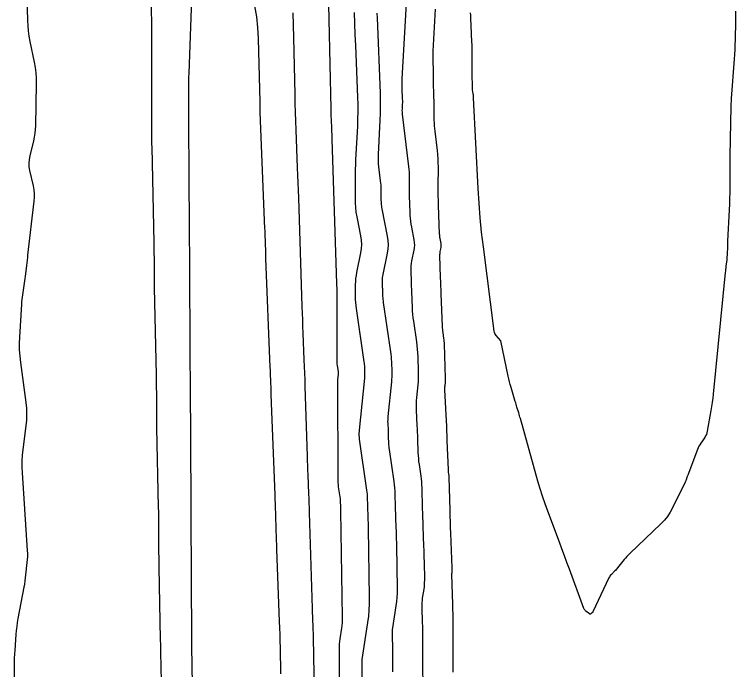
# Model space of a CAD drawing. Extents: x 1768942 to 1774819, y 723037 to 732099.
# Drawn here: x 1770471.6 to 1770549.3, y 730924.2 to 730994.7 of the extents above; entities that cross this region are included whole.
import ezdxf

# ---------------------------------------------------------------- set-up
doc = ezdxf.new("R2010")
doc.units = 0
doc.layers.add('R_Contours', color=7, linetype='Continuous')

msp = doc.modelspace()

# ---------------------------------------------------------------- linework, layer by layer
at = {"layer": 'R_Contours'}
for points in [[(1770490.962, 730912.368), (1770490.729, 730926.704), (1770490.728, 730926.765), (1770490.727, 730926.826), (1770490.726, 730926.887), (1770490.725, 730926.948), (1770490.72, 730927.191), (1770490.719, 730927.252), (1770490.718, 730927.313), (1770490.717, 730927.374), (1770490.717, 730927.435), (1770490.664, 730940.88), (1770490.663, 730940.987), (1770490.662, 730941.095), (1770490.661, 730941.202), (1770490.659, 730941.31), (1770490.65, 730941.74), (1770490.648, 730941.848), (1770490.646, 730941.955), (1770490.645, 730942.063), (1770490.645, 730942.171), (1770490.589, 730955.06), (1770490.588, 730955.216), (1770490.586, 730955.372), (1770490.584, 730955.527), (1770490.581, 730955.683), (1770490.567, 730956.307), (1770490.564, 730956.463), (1770490.562, 730956.619), (1770490.56, 730956.775), (1770490.559, 730956.931), (1770490.5, 730969.244), (1770490.499, 730969.45), (1770490.497, 730969.656), (1770490.493, 730969.862), (1770490.489, 730970.068), (1770490.471, 730970.892), (1770490.467, 730971.098), (1770490.464, 730971.304), (1770490.462, 730971.51), (1770490.46, 730971.716), (1770490.401, 730983.054), (1770490.399, 730983.502), (1770490.397, 730983.949), (1770490.396, 730984.397), (1770490.395, 730984.845), (1770490.394, 730986.635), (1770490.395, 730987.083), (1770490.401, 730987.53), (1770490.411, 730987.978), (1770490.425, 730988.425), (1770491.106, 731007.377)], [(1770486.363, 731004.57), (1770486.381, 730984.447), (1770486.381, 730984.113), (1770486.382, 730983.778), (1770486.383, 730983.444), (1770486.385, 730983.11), (1770486.392, 730981.774), (1770486.394, 730981.44), (1770486.398, 730981.106), (1770486.403, 730980.772), (1770486.41, 730980.438), (1770486.635, 730970.19), (1770486.643, 730969.784), (1770486.649, 730969.379), (1770486.654, 730968.974), (1770486.656, 730968.569), (1770486.664, 730966.948), (1770486.667, 730966.542), (1770486.671, 730966.137), (1770486.677, 730965.732), (1770486.685, 730965.327), (1770486.885, 730955.94), (1770486.894, 730955.466), (1770486.901, 730954.992), (1770486.906, 730954.518), (1770486.909, 730954.044), (1770486.917, 730952.148), (1770486.92, 730951.674), (1770486.925, 730951.2), (1770486.932, 730950.726), (1770486.941, 730950.252), (1770487.116, 730941.696), (1770487.126, 730941.156), (1770487.134, 730940.616), (1770487.14, 730940.076), (1770487.143, 730939.535), (1770487.151, 730937.374), (1770487.155, 730936.834), (1770487.16, 730936.293), (1770487.168, 730935.753), (1770487.177, 730935.213), (1770487.331, 730927.503), (1770487.343, 730926.877), (1770487.354, 730926.251), (1770487.365, 730925.625), (1770487.376, 730924.999), (1770487.417, 730922.494)], [(1770505.27, 731003.818), (1770505.687, 730984.56), (1770505.694, 730984.287), (1770505.701, 730984.015), (1770505.71, 730983.743), (1770505.721, 730983.47), (1770505.764, 730982.381), (1770505.775, 730982.109), (1770505.785, 730981.837), (1770505.795, 730981.565), (1770505.804, 730981.292), (1770506.314, 730965.786), (1770506.334, 730965.079), (1770506.348, 730964.371), (1770506.355, 730963.663), (1770506.356, 730962.956), (1770506.336, 730957.448), (1770506.338, 730957.326), (1770506.344, 730957.204), (1770506.355, 730957.083), (1770506.37, 730956.962), (1770506.471, 730956.28), (1770506.474, 730956.259), (1770506.476, 730956.238), (1770506.478, 730956.216), (1770506.479, 730956.195), (1770506.481, 730956.11), (1770506.482, 730956.089), (1770506.481, 730956.067), (1770506.48, 730956.046), (1770506.479, 730956.025), (1770506.416, 730955.406), (1770506.406, 730955.296), (1770506.399, 730955.186), (1770506.395, 730955.075), (1770506.394, 730954.965), (1770506.43, 730944.85), (1770506.435, 730944.611), (1770506.448, 730944.372), (1770506.47, 730944.134), (1770506.5, 730943.897), (1770506.687, 730942.6), (1770506.696, 730942.537), (1770506.702, 730942.474), (1770506.706, 730942.411), (1770506.709, 730942.348), (1770506.716, 730942.095), (1770506.718, 730942.031), (1770506.72, 730941.968), (1770506.722, 730941.905), (1770506.724, 730941.842), (1770506.734, 730941.58), (1770506.736, 730941.516), (1770506.738, 730941.451), (1770506.74, 730941.387), (1770506.741, 730941.322), (1770506.93, 730929.853), (1770506.929, 730929.561), (1770506.915, 730929.27), (1770506.888, 730928.98), (1770506.849, 730928.691), (1770506.666, 730927.536), (1770506.627, 730927.247), (1770506.599, 730926.957), (1770506.584, 730926.666), (1770506.581, 730926.374), (1770506.641, 730919.643)], [(1770471.627, 730922.763), (1770471.633, 730924.612), (1770471.639, 730925.039), (1770471.651, 730925.466), (1770471.671, 730925.893), (1770471.698, 730926.319), (1770471.821, 730928.024), (1770471.858, 730928.45), (1770471.907, 730928.874), (1770471.967, 730929.296), (1770472.04, 730929.717), (1770472.676, 730933.115), (1770472.734, 730933.441), (1770472.785, 730933.768), (1770472.831, 730934.096), (1770472.87, 730934.425), (1770473.014, 730935.743), (1770473.043, 730936.072), (1770473.057, 730936.402), (1770473.057, 730936.732), (1770473.043, 730937.063), (1770472.496, 730945.401), (1770472.47, 730946.035), (1770472.474, 730946.668), (1770472.509, 730947.3), (1770472.574, 730947.931), (1770472.896, 730950.454), (1770472.956, 730951.085), (1770472.974, 730951.715), (1770472.951, 730952.346), (1770472.887, 730952.976), (1770472.304, 730957.278), (1770472.229, 730957.953), (1770472.188, 730958.63), (1770472.18, 730959.307), (1770472.204, 730959.986), (1770472.423, 730963.563), (1770472.441, 730963.813), (1770472.465, 730964.062), (1770472.494, 730964.311), (1770472.53, 730964.56), (1770472.683, 730965.552), (1770472.72, 730965.8), (1770472.755, 730966.048), (1770472.788, 730966.297), (1770472.818, 730966.546), (1770472.956, 730967.721), (1770472.989, 730968), (1770473.022, 730968.279), (1770473.054, 730968.558), (1770473.087, 730968.836), (1770473.77, 730974.633), (1770473.801, 730975.048), (1770473.796, 730975.46), (1770473.756, 730975.871), (1770473.679, 730976.279), (1770473.298, 730977.919), (1770473.229, 730978.321), (1770473.209, 730978.723), (1770473.236, 730979.125), (1770473.313, 730979.526), (1770473.716, 730981.13), (1770473.806, 730981.532), (1770473.871, 730981.938), (1770473.914, 730982.346), (1770473.932, 730982.758), (1770474.011, 730987.308), (1770474.005, 730987.88), (1770473.968, 730988.448), (1770473.899, 730989.013), (1770473.798, 730989.576), (1770473.331, 730991.82), (1770473.227, 730992.382), (1770473.149, 730992.948), (1770473.096, 730993.516), (1770473.068, 730994.087), (1770472.937, 730999.03)], [(1770515.64, 730922.736), (1770515.604, 730924.394), (1770515.596, 730924.809), (1770515.591, 730925.224), (1770515.588, 730925.638), (1770515.588, 730926.053), (1770515.593, 730927.842), (1770515.592, 730928.202), (1770515.588, 730928.562), (1770515.581, 730928.923), (1770515.571, 730929.283), (1770515.518, 730930.96), (1770515.516, 730931.202), (1770515.525, 730931.443), (1770515.546, 730931.684), (1770515.578, 730931.924), (1770515.729, 730932.882), (1770515.762, 730933.121), (1770515.784, 730933.362), (1770515.795, 730933.603), (1770515.797, 730933.845), (1770515.764, 730935.85), (1770515.756, 730936.265), (1770515.746, 730936.68), (1770515.733, 730937.095), (1770515.719, 730937.51), (1770515.64, 730939.639), (1770515.622, 730940.118), (1770515.606, 730940.598), (1770515.591, 730941.077), (1770515.578, 730941.557), (1770515.516, 730943.8), (1770515.503, 730944.117), (1770515.48, 730944.433), (1770515.448, 730944.748), (1770515.408, 730945.062), (1770515.226, 730946.318), (1770515.185, 730946.632), (1770515.153, 730946.947), (1770515.128, 730947.263), (1770515.113, 730947.58), (1770515.059, 730949.066), (1770515.046, 730949.42), (1770515.031, 730949.773), (1770515.016, 730950.126), (1770514.999, 730950.48), (1770514.918, 730952.142), (1770514.908, 730952.484), (1770514.91, 730952.825), (1770514.925, 730953.165), (1770514.954, 730953.506), (1770515.092, 730954.867), (1770515.121, 730955.207), (1770515.138, 730955.548), (1770515.144, 730955.889), (1770515.139, 730956.231), (1770515.084, 730957.931), (1770515.065, 730958.327), (1770515.036, 730958.723), (1770514.995, 730959.118), (1770514.942, 730959.512), (1770514.618, 730961.706), (1770514.569, 730962.078), (1770514.529, 730962.451), (1770514.499, 730962.824), (1770514.479, 730963.199), (1770514.41, 730964.893), (1770514.399, 730965.17), (1770514.389, 730965.448), (1770514.38, 730965.726), (1770514.371, 730966.003), (1770514.338, 730967.113), (1770514.338, 730967.39), (1770514.353, 730967.666), (1770514.385, 730967.94), (1770514.432, 730968.213), (1770514.665, 730969.351), (1770514.708, 730969.632), (1770514.723, 730969.913), (1770514.71, 730970.193), (1770514.668, 730970.474), (1770514.399, 730971.827), (1770514.342, 730972.147), (1770514.297, 730972.468), (1770514.266, 730972.791), (1770514.247, 730973.115), (1770514.19, 730974.592), (1770514.18, 730974.907), (1770514.173, 730975.222), (1770514.17, 730975.537), (1770514.17, 730975.852), (1770514.177, 730977.113), (1770514.174, 730977.428), (1770514.161, 730977.742), (1770514.137, 730978.056), (1770514.104, 730978.369), (1770513.414, 730983.99), (1770513.401, 730984.124), (1770513.393, 730984.258), (1770513.391, 730984.392), (1770513.395, 730984.526), (1770513.423, 730985.065), (1770513.428, 730985.199), (1770513.43, 730985.334), (1770513.429, 730985.469), (1770513.425, 730985.603), (1770513.377, 730986.803), (1770513.37, 730987.048), (1770513.369, 730987.293), (1770513.374, 730987.537), (1770513.384, 730987.782), (1770513.902, 730997.189)], [(1770497.487, 730995.636), (1770497.682, 730994.485), (1770497.811, 730993.325), (1770497.872, 730992.155), (1770498.036, 730985.286), (1770498.038, 730985.197), (1770498.04, 730985.108), (1770498.042, 730985.02), (1770498.044, 730984.931), (1770498.052, 730984.576), (1770498.054, 730984.488), (1770498.056, 730984.399), (1770498.059, 730984.31), (1770498.063, 730984.222), (1770498.567, 730971.667), (1770498.573, 730971.526), (1770498.578, 730971.385), (1770498.583, 730971.244), (1770498.588, 730971.103), (1770498.651, 730969.172), (1770498.657, 730968.991), (1770498.664, 730968.81), (1770498.67, 730968.63), (1770498.677, 730968.449), (1770499.136, 730956.785), (1770499.149, 730956.462), (1770499.161, 730956.139), (1770499.172, 730955.816), (1770499.182, 730955.492), (1770499.224, 730954.2), (1770499.234, 730953.876), (1770499.246, 730953.553), (1770499.257, 730953.23), (1770499.27, 730952.907), (1770499.653, 730943.03), (1770499.672, 730942.542), (1770499.689, 730942.053), (1770499.706, 730941.564), (1770499.721, 730941.076), (1770499.782, 730939.121), (1770499.797, 730938.632), (1770499.814, 730938.143), (1770499.831, 730937.655), (1770499.85, 730937.166), (1770500.146, 730929.418), (1770500.171, 730928.712), (1770500.193, 730928.006), (1770500.211, 730927.3), (1770500.225, 730926.594), (1770500.275, 730923.768)], [(1770504.068, 730913.935), (1770503.824, 730927.685), (1770503.819, 730927.945), (1770503.812, 730928.205), (1770503.804, 730928.465), (1770503.795, 730928.725), (1770503.755, 730929.764), (1770503.745, 730930.024), (1770503.736, 730930.284), (1770503.727, 730930.544), (1770503.719, 730930.804), (1770503.4, 730941.12), (1770503.384, 730941.626), (1770503.367, 730942.133), (1770503.348, 730942.639), (1770503.329, 730943.146), (1770503.251, 730945.172), (1770503.231, 730945.678), (1770503.213, 730946.185), (1770503.195, 730946.691), (1770503.179, 730947.198), (1770502.94, 730954.679), (1770502.916, 730955.397), (1770502.891, 730956.116), (1770502.865, 730956.834), (1770502.837, 730957.553), (1770502.724, 730960.426), (1770502.696, 730961.145), (1770502.67, 730961.863), (1770502.644, 730962.582), (1770502.62, 730963.3), (1770502.236, 730974.994), (1770502.208, 730975.802), (1770502.179, 730976.611), (1770502.149, 730977.419), (1770502.117, 730978.227), (1770501.953, 730982.308), (1770501.917, 730983.258), (1770501.886, 730984.207), (1770501.859, 730985.157), (1770501.836, 730986.107), (1770501.703, 730992.23), (1770501.674, 730993.568), (1770501.644, 730994.905)], [(1770509.06, 730914.832), (1770509.056, 730925.203), (1770509.056, 730925.22), (1770509.055, 730925.245), (1770509.055, 730925.274), (1770509.055, 730925.285), (1770509.055, 730925.299), (1770509.055, 730925.306), (1770509.056, 730925.314), (1770509.685, 730929.301), (1770509.775, 730929.968), (1770509.837, 730930.636), (1770509.869, 730931.307), (1770509.872, 730931.98), (1770509.749, 730939.448), (1770509.745, 730939.654), (1770509.74, 730939.861), (1770509.734, 730940.067), (1770509.727, 730940.273), (1770509.696, 730941.107), (1770509.689, 730941.309), (1770509.682, 730941.511), (1770509.676, 730941.713), (1770509.67, 730941.915), (1770509.648, 730942.724), (1770509.639, 730942.925), (1770509.625, 730943.127), (1770509.605, 730943.327), (1770509.579, 730943.528), (1770508.785, 730949.023), (1770508.775, 730949.103), (1770508.767, 730949.183), (1770508.763, 730949.264), (1770508.761, 730949.345), (1770508.76, 730949.667), (1770508.761, 730949.748), (1770508.764, 730949.829), (1770508.769, 730949.909), (1770508.776, 730949.99), (1770509.346, 730955.602), (1770509.358, 730955.748), (1770509.366, 730955.894), (1770509.368, 730956.041), (1770509.366, 730956.187), (1770509.347, 730956.774), (1770509.34, 730956.92), (1770509.329, 730957.066), (1770509.314, 730957.212), (1770509.295, 730957.357), (1770508.452, 730963.071), (1770508.41, 730963.393), (1770508.381, 730963.716), (1770508.364, 730964.039), (1770508.359, 730964.364), (1770508.364, 730965.663), (1770508.373, 730965.988), (1770508.398, 730966.31), (1770508.439, 730966.631), (1770508.496, 730966.95), (1770508.929, 730969.067), (1770508.999, 730969.526), (1770509.024, 730969.985), (1770509.002, 730970.445), (1770508.933, 730970.904), (1770508.524, 730972.963), (1770508.438, 730973.46), (1770508.377, 730973.96), (1770508.342, 730974.462), (1770508.332, 730974.967), (1770508.343, 730977.027), (1770508.348, 730977.539), (1770508.36, 730978.051), (1770508.377, 730978.563), (1770508.4, 730979.074), (1770508.584, 730982.707), (1770508.614, 730983.483), (1770508.627, 730984.259), (1770508.622, 730985.035), (1770508.6, 730985.812), (1770508.377, 730991.377), (1770508.331, 730992.563), (1770508.291, 730993.75), (1770508.254, 730994.937)], [(1770510.651, 730994.865), (1770510.665, 730994.37), (1770510.991, 730986.249), (1770511.012, 730985.523), (1770511.016, 730984.797), (1770511.004, 730984.071), (1770510.976, 730983.345), (1770510.79, 730979.672), (1770510.78, 730979.331), (1770510.785, 730978.991), (1770510.804, 730978.651), (1770510.839, 730978.312), (1770511.056, 730976.538), (1770511.07, 730976.407), (1770511.08, 730976.277), (1770511.085, 730976.146), (1770511.087, 730976.015), (1770511.084, 730975.49), (1770511.084, 730975.359), (1770511.085, 730975.227), (1770511.088, 730975.096), (1770511.092, 730974.965), (1770511.115, 730974.366), (1770511.123, 730974.223), (1770511.137, 730974.081), (1770511.157, 730973.939), (1770511.182, 730973.798), (1770511.767, 730970.857), (1770511.835, 730970.403), (1770511.856, 730969.949), (1770511.832, 730969.495), (1770511.763, 730969.041), (1770511.254, 730966.552), (1770511.234, 730966.435), (1770511.22, 730966.317), (1770511.213, 730966.198), (1770511.214, 730966.079), (1770511.228, 730965.6), (1770511.232, 730965.481), (1770511.236, 730965.361), (1770511.24, 730965.242), (1770511.245, 730965.122), (1770511.274, 730964.392), (1770511.283, 730964.231), (1770511.296, 730964.07), (1770511.313, 730963.909), (1770511.334, 730963.749), (1770512.119, 730958.434), (1770512.154, 730958.165), (1770512.182, 730957.895), (1770512.203, 730957.624), (1770512.216, 730957.352), (1770512.251, 730956.265), (1770512.255, 730955.993), (1770512.25, 730955.721), (1770512.236, 730955.45), (1770512.213, 730955.179), (1770511.837, 730951.47), (1770511.821, 730951.286), (1770511.813, 730951.102), (1770511.812, 730950.918), (1770511.817, 730950.733), (1770511.855, 730949.968), (1770511.863, 730949.797), (1770511.87, 730949.626), (1770511.877, 730949.455), (1770511.884, 730949.284), (1770511.908, 730948.601), (1770511.917, 730948.43), (1770511.93, 730948.26), (1770511.947, 730948.09), (1770511.969, 730947.92), (1770512.47, 730944.456), (1770512.514, 730944.118), (1770512.548, 730943.779), (1770512.572, 730943.44), (1770512.586, 730943.099), (1770512.624, 730941.736), (1770512.634, 730941.395), (1770512.644, 730941.055), (1770512.656, 730940.714), (1770512.668, 730940.373), (1770512.72, 730938.967), (1770512.732, 730938.618), (1770512.743, 730938.27), (1770512.751, 730937.922), (1770512.758, 730937.574), (1770512.835, 730932.913), (1770512.832, 730932.455), (1770512.81, 730931.999), (1770512.768, 730931.545), (1770512.707, 730931.091), (1770512.335, 730928.735), (1770512.311, 730928.555), (1770512.296, 730928.375), (1770512.289, 730928.193), (1770512.29, 730928.012), (1770512.313, 730927.284), (1770512.318, 730927.102), (1770512.322, 730926.92), (1770512.324, 730926.738), (1770512.324, 730926.556), (1770512.322, 730925.653), (1770512.322, 730925.444), (1770512.323, 730925.234), (1770512.326, 730925.025), (1770512.33, 730924.815), (1770512.348, 730923.978)], [(1770518.878, 730923.973), (1770518.867, 730924.593), (1770518.859, 730925.213), (1770518.855, 730925.833), (1770518.854, 730926.453), (1770518.861, 730929.127), (1770518.86, 730929.666), (1770518.855, 730930.205), (1770518.844, 730930.743), (1770518.83, 730931.282), (1770518.728, 730934.461), (1770518.728, 730934.487), (1770518.729, 730934.514), (1770518.731, 730934.54), (1770518.735, 730934.567), (1770518.751, 730934.672), (1770518.755, 730934.698), (1770518.757, 730934.725), (1770518.759, 730934.751), (1770518.759, 730934.778), (1770518.755, 730934.999), (1770518.754, 730935.044), (1770518.753, 730935.09), (1770518.752, 730935.135), (1770518.75, 730935.181), (1770518.611, 730938.905), (1770518.589, 730939.523), (1770518.568, 730940.141), (1770518.549, 730940.759), (1770518.531, 730941.377), (1770518.433, 730944.95), (1770518.43, 730945.018), (1770518.425, 730945.087), (1770518.418, 730945.155), (1770518.41, 730945.224), (1770518.37, 730945.496), (1770518.361, 730945.564), (1770518.354, 730945.633), (1770518.349, 730945.701), (1770518.346, 730945.77), (1770518.234, 730948.848), (1770518.214, 730949.384), (1770518.192, 730949.92), (1770518.169, 730950.456), (1770518.143, 730950.991), (1770517.98, 730954.341), (1770517.977, 730954.445), (1770517.978, 730954.548), (1770517.982, 730954.652), (1770517.991, 730954.755), (1770518.033, 730955.168), (1770518.041, 730955.271), (1770518.047, 730955.374), (1770518.049, 730955.478), (1770518.047, 730955.581), (1770517.929, 730959.233), (1770517.921, 730959.393), (1770517.909, 730959.554), (1770517.893, 730959.713), (1770517.872, 730959.873), (1770517.778, 730960.51), (1770517.756, 730960.67), (1770517.739, 730960.829), (1770517.726, 730960.99), (1770517.718, 730961.15), (1770517.576, 730964.664), (1770517.559, 730965.099), (1770517.543, 730965.535), (1770517.528, 730965.97), (1770517.514, 730966.406), (1770517.443, 730968.8), (1770517.443, 730968.909), (1770517.449, 730969.018), (1770517.461, 730969.126), (1770517.48, 730969.233), (1770517.568, 730969.662), (1770517.584, 730969.769), (1770517.59, 730969.876), (1770517.585, 730969.983), (1770517.569, 730970.09), (1770517.466, 730970.607), (1770517.444, 730970.729), (1770517.427, 730970.852), (1770517.415, 730970.975), (1770517.408, 730971.099), (1770517.289, 730974.219), (1770517.272, 730974.718), (1770517.262, 730975.216), (1770517.256, 730975.715), (1770517.256, 730976.214), (1770517.268, 730978.315), (1770517.264, 730978.762), (1770517.245, 730979.207), (1770517.212, 730979.652), (1770517.165, 730980.096), (1770516.912, 730982.156), (1770516.879, 730982.457), (1770516.855, 730982.758), (1770516.839, 730983.06), (1770516.831, 730983.363), (1770516.816, 730984.574), (1770516.812, 730984.877), (1770516.807, 730985.18), (1770516.802, 730985.483), (1770516.795, 730985.786), (1770516.754, 730987.644), (1770516.749, 730987.905), (1770516.743, 730988.165), (1770516.737, 730988.426), (1770516.731, 730988.687), (1770516.708, 730989.729), (1770516.705, 730989.99), (1770516.706, 730990.251), (1770516.713, 730990.511), (1770516.725, 730990.771), (1770516.974, 730995.289)], [(1770549.27, 730995.084), (1770549.256, 730994.567), (1770549.246, 730994.049), (1770549.213, 730991.979), (1770549.201, 730991.462), (1770549.181, 730990.945), (1770549.153, 730990.429), (1770549.118, 730989.913), (1770548.791, 730985.682), (1770548.786, 730985.612), (1770548.783, 730985.541), (1770548.78, 730985.471), (1770548.779, 730985.401), (1770548.775, 730985.119), (1770548.774, 730985.049), (1770548.773, 730984.979), (1770548.772, 730984.908), (1770548.77, 730984.838), (1770548.683, 730981.301), (1770548.67, 730980.688), (1770548.66, 730980.075), (1770548.654, 730979.462), (1770548.651, 730978.849), (1770548.645, 730976.181), (1770548.64, 730975.56), (1770548.627, 730974.94), (1770548.607, 730974.321), (1770548.58, 730973.701), (1770548.411, 730970.316), (1770548.403, 730970.15), (1770548.396, 730969.984), (1770548.39, 730969.818), (1770548.384, 730969.652), (1770548.363, 730968.987), (1770548.356, 730968.821), (1770548.345, 730968.656), (1770548.33, 730968.49), (1770548.312, 730968.325), (1770548.227, 730967.63), (1770548.207, 730967.46), (1770548.188, 730967.289), (1770548.169, 730967.118), (1770548.152, 730966.946), (1770546.855, 730953.862), (1770546.807, 730953.425), (1770546.752, 730952.989), (1770546.688, 730952.555), (1770546.616, 730952.122), (1770546.225, 730949.896), (1770546.184, 730949.715), (1770546.123, 730949.54), (1770546.045, 730949.373), (1770545.948, 730949.214), (1770545.523, 730948.591), (1770545.422, 730948.433), (1770545.33, 730948.27), (1770545.249, 730948.101), (1770545.177, 730947.928), (1770544.12, 730945.159), (1770544.097, 730945.097), (1770544.075, 730945.035), (1770544.053, 730944.973), (1770544.033, 730944.91), (1770543.952, 730944.659), (1770543.931, 730944.597), (1770543.907, 730944.536), (1770543.882, 730944.475), (1770543.854, 730944.416), (1770542.489, 730941.628), (1770542.233, 730941.158), (1770541.938, 730940.716), (1770541.605, 730940.302), (1770541.234, 730939.916), (1770537.898, 730936.74), (1770537.735, 730936.579), (1770537.577, 730936.412), (1770537.425, 730936.24), (1770537.278, 730936.062), (1770536.568, 730935.17), (1770536.492, 730935.077), (1770536.413, 730934.987), (1770536.331, 730934.899), (1770536.246, 730934.814), (1770535.902, 730934.479), (1770535.82, 730934.392), (1770535.747, 730934.299), (1770535.683, 730934.2), (1770535.627, 730934.094), (1770533.91, 730930.46), (1770533.889, 730930.423), (1770533.865, 730930.388), (1770533.837, 730930.357), (1770533.805, 730930.329), (1770533.669, 730930.222), (1770533.635, 730930.202), (1770533.601, 730930.195), (1770533.567, 730930.202), (1770533.533, 730930.222), (1770533.154, 730930.525), (1770533.085, 730930.589), (1770533.026, 730930.659), (1770532.977, 730930.737), (1770532.939, 730930.823), (1770531.386, 730935.024), (1770531.116, 730935.753), (1770530.845, 730936.483), (1770530.573, 730937.212), (1770530.301, 730937.941), (1770529.053, 730941.272), (1770528.763, 730942.072), (1770528.489, 730942.879), (1770528.233, 730943.691), (1770527.993, 730944.508), (1770526.097, 730951.241), (1770526.053, 730951.395), (1770526.008, 730951.55), (1770525.963, 730951.704), (1770525.917, 730951.859), (1770525.733, 730952.475), (1770525.687, 730952.63), (1770525.641, 730952.784), (1770525.595, 730952.938), (1770525.549, 730953.092), (1770525.1, 730954.595), (1770525.013, 730954.897), (1770524.932, 730955.202), (1770524.859, 730955.508), (1770524.792, 730955.815), (1770524.01, 730959.607), (1770523.496, 730960.19), (1770523.419, 730960.291), (1770523.359, 730960.4), (1770523.316, 730960.517), (1770523.291, 730960.642), (1770522.116, 730969.735), (1770521.93, 730971.294), (1770521.775, 730972.857), (1770521.65, 730974.422), (1770521.556, 730975.99), (1770521.064, 730985.761), (1770521.057, 730985.869), (1770521.048, 730985.977), (1770521.036, 730986.085), (1770521.022, 730986.193), (1770520.96, 730986.623), (1770520.946, 730986.731), (1770520.936, 730986.839), (1770520.93, 730986.947), (1770520.928, 730987.056), (1770520.925, 730988.183), (1770520.924, 730988.407), (1770520.924, 730988.631), (1770520.923, 730988.855), (1770520.922, 730989.079), (1770520.919, 730990.303), (1770520.917, 730990.569), (1770520.912, 730990.834), (1770520.904, 730991.098), (1770520.893, 730991.363), (1770520.842, 730992.465), (1770520.831, 730992.709), (1770520.821, 730992.952), (1770520.811, 730993.196), (1770520.801, 730993.439), (1770520.763, 730994.413), (1770520.754, 730994.656), (1770520.746, 730994.9)]]:
    msp.add_lwpolyline(points, dxfattribs=at)

doc.saveas('drawing.dxf')
